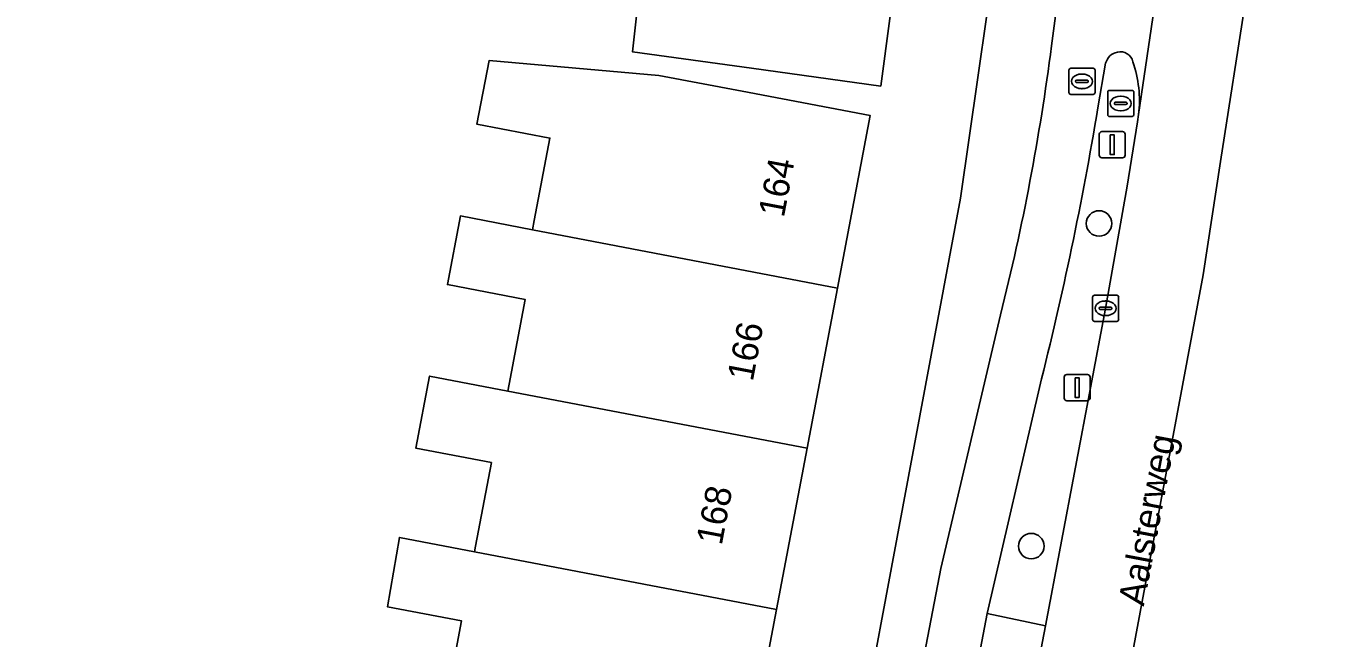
# Model space of a CAD drawing. Extents: x 161258 to 161838, y 380833 to 381727.
# Drawn here: x 161786.15 to 161835.77, y 381586 to 381609.43 of the extents above; entities that cross this region are included whole.
import ezdxf

# ---------------------------------------------------------------- set-up
doc = ezdxf.new("R2010")
doc.units = 0
for name, color, linetype in [('IMGEO_Berm_groen', 7, 'Continuous'), ('IMGEO_Boom', 7, 'Continuous'), ('IMGEO_Erf', 7, 'Continuous'), ('IMGEO_Fietspad_open', 7, 'Continuous'), ('IMGEO_Kolk', 7, 'Continuous'), ('IMGEO_Lichtmast', 7, 'Continuous'), ('IMGEO_Openbare_ruimte_label', 7, 'Continuous'), ('IMGEO_Pand', 7, 'Continuous'), ('IMGEO_Pand_nummerreeks', 7, 'Continuous'), ('IMGEO_Rijbaan_regionaal_gesloten', 7, 'Continuous'), ('IMGEO_Rioolput', 7, 'Continuous'), ('IMGEO_Verkeersbordpaal', 7, 'Continuous'), ('IMGEO_Voetpad_open', 7, 'Continuous')]:
    doc.layers.add(name, color=color, linetype=linetype)

msp = doc.modelspace()

# ---------------------------------------------------------------- linework, layer by layer
at = {"layer": 'IMGEO_Berm_groen'}
for points in [[(161827.487, 381608.007), (161827.187, 381606.294)], [(161827.482, 381598.619), (161828.312, 381603.298), (161828.709, 381605.76), (161828.749, 381606.032)], [(161824.95, 381595.593), (161822.952, 381586.933), (161825.18, 381586.469), (161827.482, 381598.619)]]:
    msp.add_lwpolyline(points, dxfattribs=at)
for centre, radius, start, end in [((161828.051, 381607.854), 0.584, 101.3516, 164.8257), ((161828.047, 381607.94), 0.5, 13.8272, 102.7863), ((161824.133, 381606.563), 4.646, 353.4371, 18.7839), ((161699.961, 381627.306), 128.95, 345.7631, 350.62208)]:
    msp.add_arc(centre, radius, start, end, dxfattribs=at)
at = {"layer": 'IMGEO_Boom'}
for centre in [(161827.234, 381601.867), (161824.64, 381589.518)]:
    msp.add_circle(centre, 0.489, dxfattribs=at)
at = {"layer": 'IMGEO_Erf'}
for points in [[(161821.137, 381624.12), (161818.877, 381607.129), (161813.924, 381607.807), (161809.378, 381608.434), (161810.722, 381620.621)], [(161782.505, 381585.389), (161793.109, 381583.267), (161784.977, 381540.142), (161802.164, 381536.901), (161807.78, 381535.827), (161808.863, 381536.294), (161809.558, 381536.593), (161821.924, 381602.839), (161823.603, 381614.49)], [(161802.107, 381582.855), (161802.828, 381586.652), (161800, 381587.189), (161800.451, 381589.849), (161803.321, 381589.301), (161803.362, 381589.519), (161803.969, 381592.717), (161801.082, 381593.265), (161801.605, 381596.026), (161804.599, 381595.454), (161804.649, 381595.719), (161805.264, 381598.961), (161802.286, 381599.526), (161802.785, 381602.155), (161805.544, 381601.628), (161805.611, 381601.981), (161806.209, 381605.134), (161803.419, 381605.663), (161803.881, 381608.104), (161810.379, 381607.535), (161813.566, 381606.931), (161818.478, 381605.999), (161817.226, 381599.396), (161816.063, 381593.263), (161814.892, 381587.089), (161813.718, 381580.9)]]:
    msp.add_lwpolyline(points, dxfattribs=at)
at = {"layer": 'IMGEO_Fietspad_open'}
for points in [[(161827.053, 381626.363), (161826.88, 381622.35), (161826.771, 381620.35), (161826.687, 381619.38), (161826.631, 381618.339), (161825.561, 381609.817), (161825.416, 381608.661)], [(161828.749, 381606.032), (161829.558, 381611.574)], [(161827.187, 381606.294), (161827.487, 381608.007)], [(161823.462, 381598.367), (161821.175, 381588.661), (161815.514, 381559.201), (161813.439, 381544.332), (161811.823, 381535.427)], [(161822.952, 381586.933), (161824.95, 381595.593)], [(161814.615, 381539.044), (161815.643, 381544.847), (161817.626, 381558.84), (161820.504, 381574.1), (161820.891, 381576.15), (161822.952, 381586.933)]]:
    msp.add_lwpolyline(points, dxfattribs=at)
for centre, radius, start, end in [((161736.83, 381620.144), 89.327, 345.88979, 352.61426), ((161828.051, 381607.854), 0.584, 101.3516, 164.8257), ((161828.047, 381607.94), 0.5, 13.8272, 102.7863), ((161824.133, 381606.563), 4.646, 353.4371, 18.7839), ((161699.961, 381627.306), 128.95, 345.7631, 350.62208)]:
    msp.add_arc(centre, radius, start, end, dxfattribs=at)
at = {"layer": 'IMGEO_Kolk'}
for p, q in [((161826.984, 381598.194), (161826.984, 381599.046)), ((161827.059, 381599.12), (161827.911, 381599.12)), ((161827.472, 381598.9), (161827.497, 381598.9)), ((161827.985, 381599.046), (161827.985, 381598.194)), ((161827.243, 381598.614), (161827.243, 381598.626)), ((161827.681, 381598.577), (161827.283, 381598.577)), ((161827.286, 381598.663), (161827.684, 381598.663)), ((161827.495, 381598.34), (161827.47, 381598.34)), ((161827.727, 381598.626), (161827.727, 381598.614)), ((161827.911, 381598.12), (161827.059, 381598.12))]:
    msp.add_line(p, q, dxfattribs=at)
for points in [[(161826.984, 381598.194), (161826.984, 381599.046)], [(161827.059, 381599.12), (161827.911, 381599.12)], [(161827.985, 381599.046), (161827.985, 381598.194)], [(161827.911, 381598.12), (161827.059, 381598.12)]]:
    msp.add_lwpolyline(points, dxfattribs=at)
for centre, radius, start, end in [((161827.061, 381599.044), 0.0765, 91.552, 178.448), ((161827.061, 381599.044), 0.0765, 91.552, 178.448), ((161827.909, 381599.044), 0.0765, 1.552, 88.448), ((161827.909, 381599.044), 0.0765, 1.552, 88.448), ((161827.283, 381598.623), 0.0403, 85.8775, 175.7526), ((161827.28, 381598.613), 0.0366, 178.938, 274.7102), ((161827.684, 381598.62), 0.043, 264.8664, 352.4533), ((161827.688, 381598.625), 0.0386, 1.7309, 96.639), ((161827.061, 381598.196), 0.0765, 181.552, 268.448), ((161827.061, 381598.196), 0.0765, 181.552, 268.448), ((161827.909, 381598.196), 0.0765, 271.552, 358.448), ((161827.909, 381598.196), 0.0765, 271.552, 358.448)]:
    msp.add_arc(centre, radius, start, end, dxfattribs=at)
for centre, major_axis, ratio, start_param, end_param in [((161827.471, 381598.62), (-0.387, 0.002), 0.722429, 4.712389, 7.853982), ((161827.496, 381598.62), (-0.39, 0.002), 0.717154, 1.570796, 4.712389)]:
    msp.add_ellipse(centre, major_axis=major_axis, ratio=ratio, start_param=start_param, end_param=end_param, dxfattribs=at)
at = {"layer": 'IMGEO_Lichtmast'}
for p, q in [((161825.899, 381595.184), (161825.899, 381595.984)), ((161825.899, 381595.984), (161825.899, 381595.184)), ((161825.999, 381596.084), (161826.789, 381596.084)), ((161826.789, 381596.084), (161825.999, 381596.084)), ((161826.889, 381595.984), (161826.889, 381595.184)), ((161826.889, 381595.184), (161826.889, 381595.984)), ((161826.789, 381595.084), (161825.999, 381595.084)), ((161825.999, 381595.084), (161826.789, 381595.084))]:
    msp.add_line(p, q, dxfattribs=at)
msp.add_lwpolyline([(161826.319, 381595.959), (161826.469, 381595.959), (161826.469, 381595.209), (161826.319, 381595.209), (161826.319, 381595.959)], dxfattribs=at)
for centre, start, end in [((161825.999, 381595.984), 90, 180), ((161825.999, 381595.984), 90, 180), ((161826.789, 381595.984), 0, 90), ((161826.789, 381595.984), 360, 90), ((161825.999, 381595.184), 180, 270), ((161825.999, 381595.184), 180, 270), ((161826.789, 381595.184), 270, 0), ((161826.789, 381595.184), 270, 0)]:
    msp.add_arc(centre, 0.1, start, end, dxfattribs=at)
at = {"layer": 'IMGEO_Pand'}
for points in [[(161808.179, 381620.968), (161810.722, 381620.621), (161809.378, 381608.434), (161813.924, 381607.807), (161818.877, 381607.129), (161821.137, 381624.12), (161808.945, 381625.742)], [(161805.544, 381601.628), (161817.226, 381599.396), (161818.478, 381605.999), (161813.566, 381606.931), (161810.379, 381607.535), (161803.881, 381608.104), (161803.419, 381605.663), (161806.209, 381605.134), (161805.611, 381601.981)], [(161817.226, 381599.396), (161805.544, 381601.628), (161802.785, 381602.155), (161802.286, 381599.526), (161805.264, 381598.961), (161804.649, 381595.719), (161804.599, 381595.454), (161816.063, 381593.263)], [(161816.063, 381593.263), (161804.599, 381595.454), (161801.605, 381596.026), (161801.082, 381593.265), (161803.969, 381592.717), (161803.362, 381589.519), (161803.321, 381589.301), (161814.892, 381587.089)], [(161814.892, 381587.089), (161803.321, 381589.301), (161800.451, 381589.849), (161800, 381587.189), (161802.828, 381586.652), (161802.107, 381582.855), (161804.651, 381582.372), (161804.442, 381581.22), (161808.522, 381580.447), (161813.434, 381579.515), (161813.718, 381580.9)]]:
    msp.add_lwpolyline(points, close=True, dxfattribs=at)
at = {"layer": 'IMGEO_Rijbaan_regionaal_gesloten'}
for points in [[(161732.705, 381071.484), (161732.705, 381071.238), (161742.349, 381122.541), (161776.386, 381306.634), (161779.513, 381323.547), (161779.709, 381323.516), (161781.032, 381330.976), (161790.829, 381386.201), (161813.475, 381504.752), (161831.216, 381599.902), (161831.886, 381604.233), (161835.772, 381629.362), (161830.258, 381630.974)], [(161829.955, 381614.672), (161829.558, 381611.574), (161828.749, 381606.032), (161828.709, 381605.76), (161828.312, 381603.298), (161827.482, 381598.619), (161825.18, 381586.469), (161823.132, 381575.72), (161822.744, 381573.65), (161819.903, 381558.473), (161816.006, 381538.014), (161814.947, 381535.053)]]:
    msp.add_lwpolyline(points, dxfattribs=at)
at = {"layer": 'IMGEO_Rioolput'}
for p, q in [((161826.079, 381606.881), (161826.079, 381607.733)), ((161826.154, 381607.807), (161827.006, 381607.807)), ((161827.08, 381607.733), (161827.08, 381606.881)), ((161826.338, 381607.301), (161826.338, 381607.313)), ((161826.776, 381607.264), (161826.378, 381607.264)), ((161826.381, 381607.35), (161826.779, 381607.35)), ((161826.567, 381607.587), (161826.592, 381607.587)), ((161826.822, 381607.313), (161826.822, 381607.301)), ((161827.006, 381606.807), (161826.154, 381606.807)), ((161826.59, 381607.027), (161826.565, 381607.027)), ((161827.565, 381606.035), (161827.565, 381606.887)), ((161827.64, 381606.961), (161828.492, 381606.961)), ((161828.053, 381606.741), (161828.078, 381606.741)), ((161828.566, 381606.887), (161828.566, 381606.035)), ((161827.824, 381606.455), (161827.824, 381606.467)), ((161828.262, 381606.418), (161827.864, 381606.418)), ((161827.867, 381606.504), (161828.265, 381606.504)), ((161828.076, 381606.181), (161828.051, 381606.181)), ((161828.308, 381606.467), (161828.308, 381606.455)), ((161828.492, 381605.961), (161827.64, 381605.961))]:
    msp.add_line(p, q, dxfattribs=at)
for points in [[(161826.079, 381606.881), (161826.079, 381607.733)], [(161826.154, 381607.807), (161827.006, 381607.807)], [(161827.08, 381607.733), (161827.08, 381606.881)], [(161827.006, 381606.807), (161826.154, 381606.807)], [(161827.565, 381606.035), (161827.565, 381606.887)], [(161827.64, 381606.961), (161828.492, 381606.961)], [(161828.566, 381606.887), (161828.566, 381606.035)], [(161828.492, 381605.961), (161827.64, 381605.961)]]:
    msp.add_lwpolyline(points, dxfattribs=at)
for centre, radius, start, end in [((161826.156, 381607.731), 0.0765, 91.552, 178.448), ((161826.156, 381607.731), 0.0765, 91.552, 178.448), ((161827.004, 381607.731), 0.0765, 1.552, 88.448), ((161827.004, 381607.731), 0.0765, 1.552, 88.448), ((161826.378, 381607.31), 0.0403, 85.8775, 175.7526), ((161826.375, 381607.3), 0.0366, 178.938, 274.7102), ((161826.779, 381607.307), 0.043, 264.8664, 352.4533), ((161826.783, 381607.312), 0.0386, 1.7309, 96.639), ((161826.156, 381606.883), 0.0765, 181.552, 268.448), ((161826.156, 381606.883), 0.0765, 181.552, 268.448), ((161827.004, 381606.883), 0.0765, 271.552, 358.448), ((161827.004, 381606.883), 0.0765, 271.552, 358.448), ((161827.642, 381606.885), 0.0765, 91.552, 178.448), ((161827.642, 381606.885), 0.0765, 91.552, 178.448), ((161828.49, 381606.885), 0.0765, 1.552, 88.448), ((161828.49, 381606.885), 0.0765, 1.552, 88.448), ((161827.864, 381606.464), 0.0403, 85.8775, 175.7526), ((161827.861, 381606.454), 0.0366, 178.938, 274.7102), ((161828.265, 381606.461), 0.043, 264.8664, 352.4533), ((161828.269, 381606.466), 0.0386, 1.7309, 96.639), ((161827.642, 381606.037), 0.0765, 181.552, 268.448), ((161827.642, 381606.037), 0.0765, 181.552, 268.448), ((161828.49, 381606.037), 0.0765, 271.552, 358.448), ((161828.49, 381606.037), 0.0765, 271.552, 358.448)]:
    msp.add_arc(centre, radius, start, end, dxfattribs=at)
for centre, major_axis, ratio, start_param, end_param in [((161826.566, 381607.307), (-0.387, 0.002), 0.722429, 4.712389, 7.853982), ((161826.591, 381607.307), (-0.39, 0.002), 0.717154, 1.570796, 4.712389), ((161828.052, 381606.461), (-0.387, 0.002), 0.722429, 4.712389, 7.853982), ((161828.077, 381606.461), (-0.39, 0.002), 0.717154, 1.570796, 4.712389)]:
    msp.add_ellipse(centre, major_axis=major_axis, ratio=ratio, start_param=start_param, end_param=end_param, dxfattribs=at)
at = {"layer": 'IMGEO_Verkeersbordpaal'}
for p, q in [((161827.245, 381604.482), (161827.245, 381605.282)), ((161827.245, 381605.282), (161827.245, 381604.482)), ((161827.345, 381605.382), (161828.135, 381605.382)), ((161828.135, 381605.382), (161827.345, 381605.382)), ((161828.235, 381605.282), (161828.235, 381604.482)), ((161828.235, 381604.482), (161828.235, 381605.282)), ((161828.135, 381604.382), (161827.345, 381604.382)), ((161827.345, 381604.382), (161828.135, 381604.382))]:
    msp.add_line(p, q, dxfattribs=at)
msp.add_lwpolyline([(161827.665, 381605.257), (161827.815, 381605.257), (161827.815, 381604.507), (161827.665, 381604.507), (161827.665, 381605.257)], dxfattribs=at)
for centre, start, end in [((161827.345, 381605.282), 90, 180), ((161827.345, 381605.282), 90, 180), ((161828.135, 381605.282), 0, 90), ((161828.135, 381605.282), 360, 90), ((161827.345, 381604.482), 180, 270), ((161827.345, 381604.482), 180, 270), ((161828.135, 381604.482), 270, 0), ((161828.135, 381604.482), 270, 0)]:
    msp.add_arc(centre, 0.1, start, end, dxfattribs=at)
at = {"layer": 'IMGEO_Voetpad_open'}
for points in [[(161825.925, 381631.335), (161823.38, 381630.949), (161824.572, 381627.383), (161824.336, 381623.682), (161823.603, 381614.49), (161821.924, 381602.839), (161809.558, 381536.593), (161808.863, 381536.294), (161807.78, 381535.827), (161807.687, 381533.202), (161808.698, 381533.046)], [(161825.416, 381608.661), (161825.561, 381609.817), (161826.631, 381618.339), (161826.687, 381619.38), (161826.771, 381620.35), (161826.88, 381622.35), (161827.053, 381626.363)], [(161813.439, 381544.332), (161815.514, 381559.201), (161821.175, 381588.661), (161823.462, 381598.367)]]:
    msp.add_lwpolyline(points, dxfattribs=at)
msp.add_lwpolyline([(161822.952, 381586.933), (161820.891, 381576.15), (161823.132, 381575.72), (161825.18, 381586.469)], close=True, dxfattribs=at)
msp.add_arc((161736.83, 381620.144), 89.327, 345.88979, 352.61426, dxfattribs=at)

# ---------------------------------------------------------------- texts
at = {"layer": 'IMGEO_Openbare_ruimte_label'}
msp.add_text('Aalsterweg', height=1, rotation=79.2854, dxfattribs=at).set_placement((161828.945, 381587.194))
at = {"layer": 'IMGEO_Pand_nummerreeks'}
for s, p in [('164', (161815.167, 381602.066)), ('166', (161813.977, 381595.791)), ('168', (161812.788, 381589.52))]:
    msp.add_text(s, height=1, rotation=79.263, dxfattribs=at).set_placement(p)

doc.saveas('drawing.dxf')
